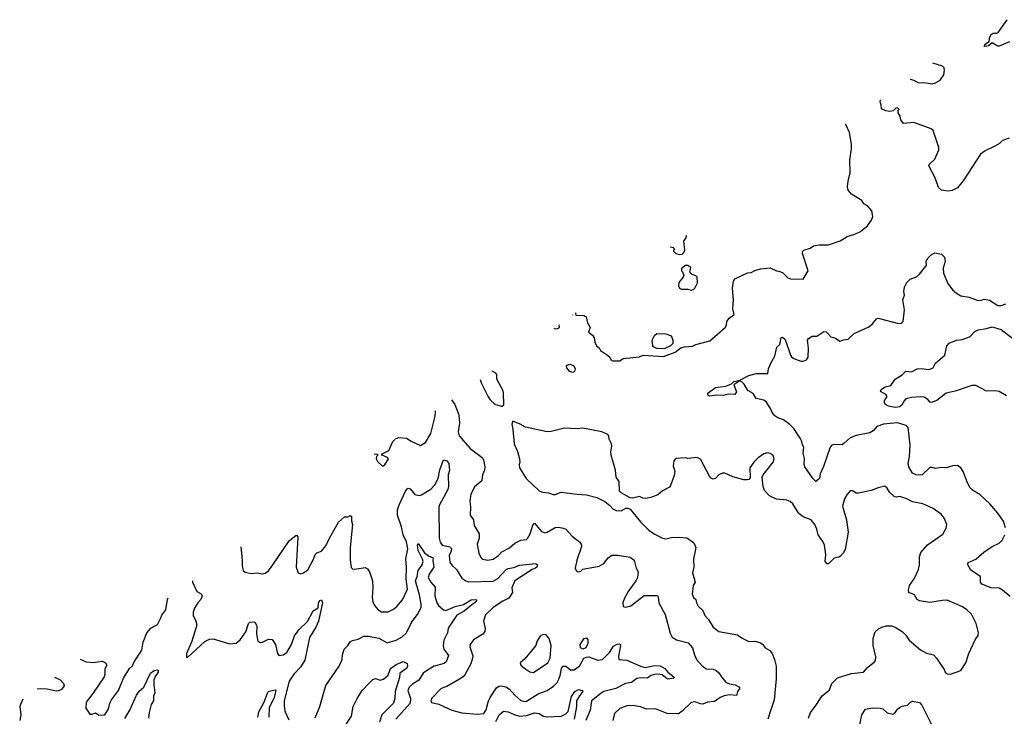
# Model space of a CAD drawing. Extents: x 2087054 to 2277909, y 548907 to 753496.
# Tile 364 of 444: x 2201788 to 2210331, y 739971 to 746013. Entities that reach past the tile are written whole.
import ezdxf

# ---------------------------------------------------------------- set-up
doc = ezdxf.new("R2010")
doc.units = 0

msp = doc.modelspace()

# ---------------------------------------------------------------- linework, layer by layer
at = {"layer": '0CON20XD'}
for points in [[(2210375, 745820), (2210285, 745782.5), (2210275, 745782.5), (2210225, 745812.5), (2210193.9, 745786.1), (2210161.7, 745781.7), (2210157.5, 745785), (2210166.7, 745805), (2210200, 745825), (2210206.2, 745865), (2210216.1, 745883.9), (2210235, 745896), (2210265, 745895.7), (2210277.7, 745902.3), (2210355, 746013.3)], [(2209514.9, 745497.6), (2209545, 745490), (2209585, 745466.2), (2209632.3, 745467.7), (2209705, 745456.9), (2209735, 745464.4), (2209775, 745488.6), (2209805.6, 745535), (2209812.2, 745575), (2209808.2, 745595), (2209795, 745611.1), (2209711.6, 745635)], [(2210373.2, 744986.8), (2210315.6, 744964.4), (2210289.8, 744940.2), (2210248, 744915), (2210165, 744876), (2210123.4, 744846.6), (2209973.6, 744616.4), (2209923.9, 744556.1), (2209878.9, 744531.1), (2209845, 744527.5), (2209785, 744535.8), (2209758.7, 744558.7), (2209730.7, 744640.7), (2209676.2, 744745), (2209680.5, 744759.5), (2209727.5, 744805), (2209764, 744885), (2209762.5, 744905), (2209712.6, 745052.6), (2209695, 745065.7), (2209545, 745122), (2209455, 745113.3), (2209434.1, 745144.1), (2209426.4, 745176.4), (2209410, 745205), (2209410, 745225), (2209417.5, 745235), (2209405, 745250), (2209390, 745245), (2209367, 745223), (2209335, 745217.5), (2209303, 745223), (2209265, 745240), (2209263.3, 745275), (2209255, 745300), (2209256.3, 745316.9)], [(2206613.1, 743470.7), (2206610, 743465), (2206611.7, 743451.7), (2206686.4, 743446.4), (2206702.5, 743435), (2206713, 743383), (2206736.7, 743345), (2206723, 743303), (2206758.3, 743278.3), (2206771.2, 743255), (2206777.5, 743215), (2206792.5, 743185), (2206815, 743167.5), (2206827.5, 743145), (2206887.5, 743105), (2206907.5, 743085), (2206920.7, 743060.7), (2206933.6, 743053.6), (2206995, 743053.8), (2207025, 743073.8), (2207165, 743090), (2207196.1, 743103.9), (2207375, 743091.4), (2207475, 743130.7), (2207525, 743167.8), (2207555, 743176.5), (2207625, 743182.7), (2207655, 743196.9), (2207775, 743228), (2207909.2, 743345), (2207920, 743365), (2207924.4, 743395.6), (2207944.2, 743425.8), (2207987.5, 743455), (2207976.1, 743506.1), (2207982, 743585), (2207971.9, 743685), (2207981.8, 743745), (2207992.3, 743765), (2208102.4, 743817.6), (2208135, 743821.2), (2208165, 743837.5), (2208215, 743851.2), (2208300.6, 743860.6), (2208354.2, 743834.2), (2208375, 743833.3), (2208405, 743820.8), (2208454, 743774), (2208475, 743765.6), (2208586.7, 743763.3), (2208628, 743835), (2208580, 743985), (2208582.5, 744005), (2208592.5, 744015), (2208645, 744032.5), (2208675, 744052.5), (2208725, 744060), (2208805, 744061.2), (2208905.9, 744094.1), (2208966.4, 744133.6), (2209035, 744153.8), (2209082.5, 744175), (2209143.9, 744226.1), (2209178.8, 744275), (2209190, 744305), (2209182.5, 744355), (2209145, 744397.5), (2209112.5, 744415), (2209093.3, 744445), (2209005, 744498.8), (2208975.9, 744535.9), (2208971.2, 744565), (2208976.1, 744613.9), (2208993.9, 744686.1), (2208991.9, 744795), (2209005.5, 744894.5), (2209004.5, 744935), (2208987.3, 745035), (2208954.6, 745104.6), (2208953.6, 745105.5)], [(2207431.2, 744042.1), (2207458.3, 744038.3), (2207470, 744025), (2207460, 744015), (2207460, 744005), (2207480, 743985), (2207515, 743977.5), (2207535, 743980), (2207550, 743995), (2207557.5, 744015), (2207550, 744095), (2207567.5, 744115), (2207572.5, 744135), (2207573.6, 744141.6)], [(2210342.5, 741605), (2210324, 741665), (2210275, 741733.8), (2210205, 741813.3), (2210122.3, 741892.3), (2210055, 741932), (2210033.2, 741953.2), (2210011.2, 741995), (2209974, 742095), (2209953.8, 742125), (2209925.8, 742145.8), (2209885, 742143.3), (2209825, 742126.7), (2209785, 742128.8), (2209735, 742121.2), (2209705, 742130), (2209685, 742128.8), (2209615, 742063.3), (2209565, 742066.7), (2209535, 742080), (2209502.5, 742135), (2209497.1, 742165), (2209509.4, 742225), (2209514.5, 742325), (2209496.7, 742475), (2209480, 742495), (2209405, 742516.8), (2209283.8, 742506.2), (2209225.5, 742484.5), (2209192.8, 742447.2), (2209165, 742429.4), (2209045, 742408), (2208994.4, 742385.6), (2208940.9, 742339.1), (2208924.2, 742325.8), (2208850.2, 742329.8), (2208835, 742322.9), (2208819.4, 742305), (2208762.2, 742137.8), (2208734, 742075), (2208727.1, 742035), (2208695, 742006.7), (2208671.1, 742031.1), (2208600, 742135), (2208594, 742155), (2208597.3, 742207.3), (2208586, 742255), (2208591.2, 742305), (2208578.8, 742325), (2208573.8, 742355), (2208560, 742385), (2208505, 742466.2), (2208471.2, 742501.2), (2208415, 742543.8), (2208365, 742560), (2208338.8, 742578.8), (2208316.2, 742605), (2208306.2, 742635), (2208268.8, 742695), (2208245, 742712), (2208177.7, 742727.7), (2208151.2, 742771.2), (2208105, 742796.7), (2208073, 742853), (2208055, 742870), (2208035, 742880), (2207983, 742847), (2208006, 742785), (2207993.8, 742763.8), (2207935, 742764), (2207895, 742753.3), (2207835, 742755.7), (2207775, 742748.8), (2207760, 742755), (2207757.5, 742775), (2207825.7, 742824.3), (2207915, 742834), (2207963.8, 742856.2), (2207985, 742876.2), (2208035, 742887.5), (2208115, 742928), (2208176.4, 742943.6), (2208280, 742945), (2208284, 742985), (2208304.4, 743035.6), (2208339.2, 743095), (2208356.4, 743173.6), (2208383.9, 743196.1), (2208395, 743257.5), (2208405, 743260), (2208429.7, 743239.7), (2208474.5, 743104.5), (2208485, 743088.8), (2208505, 743074), (2208565, 743052), (2208585, 743051.2), (2208615, 743063.8), (2208628, 743085), (2208631.4, 743165), (2208624.2, 743235), (2208630.5, 743249.5), (2208665, 743267.5), (2208705, 743267.5), (2208765, 743310), (2208785, 743306.7), (2208798.3, 743291.7), (2208825, 743263.3), (2208865, 743250), (2208905, 743223.8), (2208934.3, 743235.7), (2208975, 743241.4), (2209028.3, 743291.7), (2209155, 743350), (2209186.2, 743375), (2209222.3, 743417.7), (2209235, 743423.8), (2209413, 743377), (2209438.3, 743381.7), (2209453, 743397), (2209463.9, 743496.1), (2209449.2, 743585), (2209463.8, 743625), (2209458.8, 743655), (2209466.1, 743693.9), (2209486.4, 743733.6), (2209515, 743762.5), (2209568.3, 743781.7), (2209595, 743807.5), (2209651.2, 743875), (2209656, 743885), (2209654.2, 743915), (2209665, 743941.2), (2209695, 743972.5), (2209728.3, 743991.7), (2209785, 743980), (2209811.2, 743955), (2209817.1, 743915), (2209801.2, 743858.8), (2209804.4, 743814.4), (2209841.4, 743725), (2209881.2, 743671.2), (2209915, 743640), (2209955, 743619.4), (2210025, 743606.7), (2210095, 743579.5), (2210125, 743578.9), (2210155, 743588.6), (2210201.3, 743581.3), (2210275, 743534.4), (2210305, 743534.3), (2210345, 743547.5)], [(2207615, 743666.7), (2207635, 743673.3), (2207646.1, 743683.9), (2207669.3, 743730.7), (2207665, 743780), (2207655, 743792.5), (2207623, 743803), (2207602.5, 743822.5), (2207610, 743865), (2207585, 743880), (2207565, 743880), (2207530, 743855), (2207530, 743835), (2207540, 743825), (2207550, 743795), (2207545, 743780), (2207507.3, 743732.7), (2207502.9, 743705), (2207514, 743685), (2207530, 743675), (2207585, 743677.5), (2207615, 743666.7)], [(2206586, 743451.7), (2206588.3, 743451.7), (2206588.4, 743453.4)], [(2206423.3, 743338.1), (2206435, 743330.8), (2206455, 743334), (2206470, 743345), (2206468.8, 743365), (2206466.1, 743368)], [(2207345, 743158.2), (2207315, 743162.7), (2207288, 743175), (2207280, 743185), (2207275.6, 743235), (2207295, 743274.2), (2207315, 743291.9), (2207395, 743289.5), (2207433.8, 743275), (2207445, 743260), (2207455, 743232.5), (2207454.3, 743205), (2207435, 743184.4), (2207385, 743162.1), (2207345, 743158.2)], [(2210350.9, 742750.9), (2210285, 742787.3), (2210255, 742793.8), (2210175, 742791.1), (2210085, 742839.4), (2210048.7, 742841.3), (2209905, 742790), (2209825, 742773.8), (2209745, 742711.2), (2209703.8, 742696.2), (2209695, 742692.5), (2209685, 742697.5), (2209667.7, 742717.7), (2209635, 742740), (2209605, 742743.3), (2209525, 742737.1), (2209475, 742724), (2209459.2, 742705), (2209445, 742672), (2209425, 742654.3), (2209385, 742650.6), (2209325, 742661.4), (2209299.2, 742675), (2209287.5, 742695), (2209293.3, 742715), (2209311.7, 742738.3), (2209311.7, 742751.7), (2209303, 742763), (2209262.5, 742785), (2209257.5, 742795), (2209262.5, 742805), (2209292.5, 742825), (2209345, 742841.2), (2209385, 742894.2), (2209445, 742934), (2209475, 742963.8), (2209525, 742960), (2209575, 742984.2), (2209613, 742987), (2209675, 742980), (2209715, 742993.8), (2209735, 743033.3), (2209816.2, 743105), (2209831.2, 743185), (2209852.3, 743207.7), (2209915.9, 743234.1), (2209965, 743240), (2210015, 743256), (2210033.4, 743266.6), (2210075, 743308.8), (2210105, 743323.3), (2210175.9, 743334.1), (2210225, 743348.8), (2210305, 743326), (2210405, 743247.5)], [(2206585, 742957.1), (2206605, 742960.8), (2206609.1, 742985), (2206595, 743012), (2206565, 743022.5), (2206533.3, 743015), (2206528, 743005), (2206530.8, 742995), (2206555, 742966), (2206585, 742957.1)], [(2205784.3, 742891.7), (2205795, 742857.5), (2205851.7, 742741.7), (2205870, 742715), (2205909.3, 742679.3), (2205965, 742660), (2205975, 742660), (2205988.3, 742671.7), (2205986.7, 742775), (2205982.5, 742795), (2205927.5, 742895), (2205927, 742937), (2205918.3, 742948.3), (2205888, 742964.2)], [(2205533.5, 742716.6), (2205563.8, 742675), (2205599.2, 742585), (2205604.4, 742515), (2205592.6, 742437.4), (2205602.2, 742405), (2205695, 742293.5), (2205801.4, 742215), (2205811.4, 742195), (2205824.4, 742135), (2205821.1, 742105), (2205802.7, 742065), (2205796.4, 742015), (2205735, 741962), (2205702.2, 741895), (2205692.5, 741842.5), (2205698.8, 741785), (2205696, 741715), (2205723.8, 741675), (2205731.2, 741625), (2205774.4, 741554.4), (2205774.4, 741515), (2205757.8, 741465), (2205770.6, 741385), (2205788.3, 741348.3), (2205802, 741335), (2205850, 741325), (2205896.2, 741335), (2205943, 741367), (2205972.4, 741397.6), (2206036.7, 741433.3), (2206085, 741474.3), (2206135, 741498), (2206185, 741506), (2206195, 741513.8), (2206217.1, 741552.9), (2206239.7, 741630.3), (2206255, 741646.2), (2206314.6, 741574.6), (2206342.9, 741562.9), (2206365, 741568.1), (2206435, 741609.2), (2206461.7, 741611.7), (2206505, 741604), (2206525, 741593.3), (2206581.2, 741535), (2206645.7, 741485.7), (2206658.8, 741465), (2206662.5, 741445), (2206620.6, 741325), (2206607.5, 741257.5), (2206617, 741237), (2206633, 741223), (2206655, 741230), (2206675, 741246.2), (2206815, 741274), (2206855, 741296.2), (2206895, 741346.2), (2206925, 741368.8), (2206975, 741369.2), (2207085, 741352.5), (2207120, 741325), (2207137.1, 741255), (2207152.5, 741225), (2207148.8, 741175), (2207133.8, 741145), (2207066.9, 741055), (2207035, 740996.2), (2207021.4, 740955), (2207025, 740922.5), (2207046.7, 740916.7), (2207091.2, 740928.8), (2207205, 741019.4), (2207320.5, 741020.5), (2207328.1, 741008.1), (2207334, 740955), (2207388.9, 740855), (2207431.2, 740691.2), (2207448.8, 740658.8), (2207485.6, 740635.6), (2207588.3, 740608.3), (2207625.9, 740565.9), (2207642.1, 740505), (2207661.5, 740465), (2207709.8, 740409.8), (2207745, 740384.3), (2207805, 740380.8), (2207829.7, 740369.7), (2207855, 740348.8), (2207882, 740305), (2207917.5, 740265), (2207945, 740252.5), (2207995, 740243.3), (2208027.6, 740227.6), (2208036, 740215), (2208015.8, 740185), (2208007.5, 740152.5), (2207945, 740157.3), (2207899.8, 740150.2), (2207865.6, 740134.4), (2207815, 740098.5), (2207756.1, 740093.9), (2207715, 740077.8), (2207695, 740078.6), (2207645, 740095.6), (2207615, 740091.4), (2207536.7, 740015), (2207505, 739992), (2207405, 739995.8), (2207305.3, 740035.3), (2207225, 740032.9), (2207175, 740053.1), (2207104.6, 740065.4), (2207055, 740063.5), (2206995, 740040), (2206949.4, 739995), (2206932.9, 739935)], [(2205048.8, 742378), (2205078.3, 742388.3), (2205145, 742382.5), (2205185, 742357.5), (2205265, 742321.2), (2205308, 742345), (2205354.5, 742425.5), (2205391.5, 742575), (2205396.1, 742615), (2205394.7, 742619.6)], [(2208631.2, 739955), (2208648.8, 740005), (2208690, 740055), (2208751.7, 740148.3), (2208815, 740201.2), (2208833.1, 740256.9), (2208883.8, 740306.2), (2209005, 740342.9), (2209108.8, 740355), (2209145, 740396), (2209205, 740443.3), (2209214.1, 740455.9), (2209215.8, 740485.8), (2209192, 740585), (2209192.3, 740647.7), (2209211.2, 740705), (2209239.7, 740730.3), (2209267.5, 740745), (2209305, 740755.8), (2209355, 740755.8), (2209383.3, 740745), (2209445.5, 740705.5), (2209475, 740676), (2209505, 740631.4), (2209605, 740546.7), (2209655, 740518), (2209716.7, 740505), (2209743.8, 740475), (2209808.3, 740378.3), (2209816.7, 740355), (2209835, 740340), (2209865, 740336.7), (2209952.3, 740367.7), (2209997.1, 740435), (2210023.4, 740516.6), (2210076.6, 740633.4), (2210105, 740673.3), (2210108.1, 740695), (2210086.6, 740776.6), (2210045, 740856.7), (2210006.2, 740895), (2209969.4, 740919.4), (2209835, 740978), (2209795, 740977.1), (2209685, 740957.5), (2209595, 740971.9), (2209574.6, 740984.6), (2209551.2, 741025), (2209503.3, 741045), (2209498.8, 741065), (2209506.9, 741105), (2209549.4, 741165), (2209585.4, 741244.6), (2209594.4, 741285), (2209594.4, 741354.4), (2209607.2, 741392.8), (2209665, 741459.4), (2209797.7, 741552.3), (2209825.8, 741604.2), (2209831.2, 741635), (2209810.3, 741690.3), (2209784.4, 741724.4), (2209712.9, 741772.9), (2209625, 741814.5), (2209535, 741831.5), (2209485, 741857.9), (2209423.6, 741876.4), (2209395, 741871.4), (2209375, 741877.1), (2209335.7, 741915), (2209315, 741951.2), (2209295, 741966.2), (2209235, 741954), (2209175, 741929.2), (2209065, 741906.2), (2209045, 741906.7), (2209015, 741926.2), (2208994.1, 741925.9), (2208965, 741893.3), (2208943.2, 741856.8), (2208927.5, 741795), (2208962.2, 741675), (2208977.2, 741567.2), (2208951.2, 741418.8), (2208934.1, 741385.9), (2208909.1, 741360.9), (2208895, 741352), (2208855, 741343.8), (2208805, 741293.3), (2208795, 741292.5), (2208777.5, 741315), (2208782.5, 741375), (2208770.6, 741455), (2208756.4, 741486.4), (2208715.8, 741545), (2208704.4, 741595), (2208686.9, 741635), (2208655, 741674.3), (2208585, 741700), (2208549.4, 741729.4), (2208495, 741814.2), (2208474.2, 741835), (2208445, 741845.4), (2208353.5, 741853.5), (2208294, 741884), (2208250.9, 741930.9), (2208239.1, 741965), (2208230, 742045), (2208239.2, 742065), (2208324.2, 742175), (2208333.6, 742203.6), (2208324.1, 742234.1), (2208300.5, 742250.5), (2208275, 742255.8), (2208245, 742248), (2208195, 742214), (2208158.8, 742175), (2208124, 742125), (2208125, 742040), (2208113.6, 742026.4), (2208098.3, 742021.7), (2208071.7, 742021.7), (2207975, 742048.8), (2207905, 742080), (2207885, 742080), (2207855, 742066.2), (2207825, 742032.5), (2207805, 742027.5), (2207787, 742037), (2207773.9, 742053.9), (2207695, 742202.5), (2207665, 742216.7), (2207585, 742207.5), (2207565, 742212.5), (2207481.7, 742208.3), (2207463, 742187), (2207457.5, 742145), (2207472.5, 742095), (2207465, 742060), (2207435.9, 741974.1), (2207425, 741957.5), (2207363.9, 741926.1), (2207325, 741893.3), (2207265, 741870), (2207215, 741861.2), (2207195, 741863.3), (2207165, 741878), (2207105, 741863.3), (2207085, 741866.7), (2207005, 741910), (2206992.5, 741925), (2206989.3, 742009.3), (2206963.3, 742045), (2206956.4, 742106.4), (2206920, 742235), (2206916.7, 742265), (2206926.7, 742315), (2206923.3, 742335), (2206902.5, 742375), (2206900, 742405), (2206890, 742415), (2206840, 742440), (2206675, 742471.2), (2206625, 742464), (2206515, 742471.4), (2206399.3, 742440.7), (2206365, 742438.8), (2206175, 742480), (2206130, 742505), (2206065, 742530), (2206057.5, 742505), (2206065, 742460), (2206077.5, 742335), (2206107.3, 742267.3), (2206123.3, 742205), (2206126.7, 742175), (2206120, 742155), (2206125.6, 742125), (2206181.2, 742035), (2206295, 741928), (2206325, 741914.2), (2206375, 741910.8), (2206415, 741894.2), (2206435, 741896), (2206485, 741915.7), (2206625, 741896.7), (2206705, 741893.3), (2206795, 741868.8), (2206865, 741833.3), (2206909.5, 741799.5), (2206935, 741771.2), (2206962.5, 741755), (2207005, 741752), (2207047, 741777), (2207065, 741777.5), (2207085, 741767.5), (2207175, 741657.5), (2207247, 741587), (2207292.5, 741555), (2207366.1, 741516.1), (2207395, 741510), (2207439.3, 741520.7), (2207515, 741526), (2207575, 741518), (2207615, 741493.8), (2207636.2, 741475), (2207654, 741435), (2207634.3, 741335), (2207636, 741265), (2207624, 741215), (2207648, 741135), (2207630, 741105), (2207621.7, 741031.7), (2207635, 741002.5), (2207655.7, 740985.7), (2207661.2, 740955), (2207675.9, 740925.9), (2207715, 740890), (2207731.2, 740845), (2207765, 740810), (2207806, 740745), (2207855, 740707.5), (2208015, 740677.5), (2208051.7, 740651.7), (2208115, 740620.6), (2208165, 740624), (2208217.3, 740607.3), (2208236.7, 740595), (2208256.1, 740566.1), (2208295, 740542), (2208315.8, 740515), (2208337.5, 740465), (2208350, 740405), (2208352.5, 740295), (2208334.4, 740115), (2208305, 740026.7), (2208278.9, 739945)], [(2204863.5, 742248.6), (2204890, 742245), (2204898.3, 742238.3), (2204882.5, 742225), (2204881.2, 742205), (2204892.7, 742182.7), (2204932.5, 742145), (2204945, 742142.5), (2204955, 742152.5), (2204986.2, 742205), (2204977.5, 742215), (2204932.5, 742235), (2204927.5, 742245), (2204991.9, 742278.1), (2205024.4, 742355), (2205041.3, 742372.8)], [(2203707.4, 741441), (2203708, 741415), (2203718.8, 741325), (2203716.7, 741275), (2203727, 741237), (2203745, 741222.5), (2203795, 741210), (2203845, 741216.7), (2203895, 741206.2), (2203918.3, 741211.7), (2203945, 741233.3), (2203985, 741286.2), (2204126.1, 741493.9), (2204185, 741542.5), (2204195, 741540), (2204200, 741525), (2204186.2, 741263.8), (2204203.3, 741215), (2204225, 741206.7), (2204245, 741213.3), (2204287, 741243), (2204338, 741335), (2204350, 741375), (2204365, 741390), (2204407.5, 741405), (2204445, 741450), (2204474.5, 741515.5), (2204555, 741653.8), (2204605, 741700), (2204635, 741702.5), (2204655, 741712.5), (2204666.7, 741705), (2204667, 741667), (2204675.7, 741635), (2204654.5, 741434.5), (2204655.6, 741325.6), (2204665, 741262.5), (2204675, 741250), (2204695, 741246.2), (2204785, 741263.3), (2204805, 741250), (2204823.8, 741225), (2204847.5, 741145), (2204851.4, 741085), (2204846.9, 741005), (2204851.9, 740965), (2204865, 740933.3), (2204896.7, 740895), (2204927.3, 740877.3), (2204985, 740877.5), (2205029.7, 740900.3), (2205061.2, 740925), (2205109.3, 740980.7), (2205151.9, 741075), (2205140.4, 741165), (2205142.9, 741265), (2205137.5, 741337.5), (2205156.2, 741425), (2205142.9, 741485), (2205115.4, 741545.4), (2205101.8, 741615), (2205064.6, 741715), (2205066.7, 741763.3), (2205081.2, 741805), (2205135.8, 741925), (2205155, 741948.8), (2205175, 741943.8), (2205215, 741896), (2205255, 741885.6), (2205275, 741891.2), (2205355, 741941.5), (2205389.7, 741980.3), (2205418.5, 742035), (2205432.2, 742107.8), (2205464.3, 742195.7), (2205495, 742187.5), (2205511.2, 742165), (2205515.5, 742104.5), (2205505.4, 742065), (2205506.8, 741965), (2205501.7, 741938.2), (2205430.4, 741805), (2205425.5, 741785), (2205428.2, 741515), (2205435, 741481.2), (2205454.2, 741455), (2205519.8, 741439.8), (2205535, 741425.7), (2205532.2, 741405), (2205513.9, 741365), (2205519.1, 741309.1), (2205540.3, 741280.3), (2205578.6, 741245), (2205625, 741168.8), (2205660, 741145), (2205685, 741137.8), (2205895, 741142.1), (2205935, 741165.4), (2206010, 741245), (2206025, 741253.2), (2206075, 741262.1), (2206125, 741281.1), (2206265, 741296.2), (2206281.4, 741285), (2206275, 741266), (2206262.5, 741255), (2206235, 741245.4), (2206084.6, 741145), (2206058.8, 741085), (2206064.4, 741045), (2206032.8, 740997.2), (2205979.2, 740970.8), (2205895.7, 740915), (2205828.2, 740851.8), (2205810.5, 740795), (2205827, 740733), (2205824.5, 740705.5), (2205806.3, 740683.7), (2205726.3, 740633.7), (2205695.6, 740595), (2205693.1, 740575), (2205718.1, 740495), (2205717.8, 740475), (2205701.1, 740425), (2205652.2, 740337.8), (2205634.4, 740315), (2205605, 740292.5), (2205495, 740230), (2205445, 740211.4), (2205362.4, 740127.6), (2205354, 740105), (2205361.4, 740091.4), (2205425, 740077.5), (2205473.2, 740053.2), (2205536, 740025), (2205625, 740002.1), (2205759.1, 739989.1), (2205815, 739994.5), (2205835, 740028), (2205856.4, 740105), (2205870.6, 740135), (2205925, 740217.8), (2205945, 740232.2), (2205965, 740235.5), (2206005, 740227.5), (2206035, 740209.5), (2206083.1, 740155), (2206135, 740109.6), (2206165, 740098.9), (2206185, 740101.3), (2206285, 740166.9), (2206365, 740194.6), (2206418.7, 740231.3), (2206450, 740265), (2206466.7, 740293.3), (2206478.5, 740325), (2206488.6, 740385), (2206500, 740405), (2206525, 740407.5), (2206566.2, 740375), (2206595, 740374.6), (2206645, 740405.4), (2206682.1, 740475), (2206704.2, 740485), (2206725.7, 740485.7), (2206805, 740459.2), (2206845, 740463.3), (2206905.6, 740525), (2206939.6, 740580.4), (2206971.7, 740598.3), (2206990.2, 740600.2), (2206999.4, 740595), (2207001.8, 740585), (2206983.2, 740493.2), (2206985, 740464.3), (2207055, 740458.1), (2207172.9, 740405), (2207215, 740394.1), (2207295, 740410.8), (2207345, 740407.7), (2207385, 740384.5), (2207412.7, 740352.7), (2207463.8, 740315), (2207466.2, 740305), (2207459.1, 740300.9), (2207415, 740293.8), (2207405, 740295.7), (2207360.9, 740330.9), (2207325, 740337.2), (2207295, 740334.7), (2207264.3, 740325), (2207235, 740302.7), (2207175, 740304.5), (2207141.6, 740298.4), (2207095, 740264.3), (2207045, 740256.9), (2206958.7, 740211.3), (2206855, 740187.5), (2206845, 740180), (2206748.1, 740105), (2206737.1, 740025), (2206698.7, 739935)], [(2210380.9, 741010.9), (2210315, 741066), (2210285, 741082), (2210215.9, 741085.9), (2210135, 741117.5), (2210123.3, 741135), (2210123.6, 741183.6), (2210039.4, 741239.4), (2210013.3, 741285), (2210017.5, 741305), (2210084.4, 741335.6), (2210154, 741395), (2210225.6, 741444.4), (2210287, 741473), (2210311.7, 741498.3), (2210335.5, 741544.5)], [(2204350.9, 739959.1), (2204392.2, 740055), (2204445, 740238.8), (2204559.2, 740405), (2204585.7, 740464.3), (2204589.4, 740505), (2204604, 740555), (2204635, 740586.2), (2204655, 740617.5), (2204675, 740630), (2204725, 740640.8), (2204775, 740666.9), (2204815, 740665.6), (2204905, 740648.1), (2204975, 740609.2), (2205055, 740632.1), (2205105, 740660.3), (2205145, 740696.1), (2205188.1, 740785), (2205245.7, 740864.3), (2205271.7, 740918.3), (2205272.1, 740945), (2205255.5, 741025.5), (2205222.2, 741145), (2205236.3, 741185), (2205244.2, 741235), (2205279.4, 741285), (2205287.7, 741315), (2205283.9, 741335), (2205245, 741410), (2205239.2, 741455), (2205245, 741468.8), (2205300, 741390), (2205334.2, 741364.2), (2205375.5, 741345), (2205371.9, 741321.9), (2205379.7, 741265), (2205339.4, 741205), (2205332.9, 741175), (2205354.4, 741134.4), (2205392.2, 741092.2), (2205388.9, 741015), (2205406.5, 740955), (2205421.7, 740931.7), (2205465, 740894.7), (2205485, 740888.9), (2205565, 740924), (2205638.6, 740941.4), (2205705, 740980.3), (2205745, 740985.4), (2205750, 740980), (2205748.1, 740965), (2205725, 740951.1), (2205645, 740882.4), (2205580.1, 740849.9), (2205504, 740735), (2205499.2, 740695), (2205468.2, 740631.8), (2205460.8, 740585), (2205467.5, 740555), (2205508.7, 740498.7), (2205487.5, 740445), (2205470, 740430), (2205385, 740405.4), (2205325, 740372.5), (2205289.5, 740345), (2205250.5, 740285), (2205195, 740251.2), (2205165.6, 740225), (2205154.6, 740195), (2205177.8, 740125), (2205174.7, 740085), (2205052.2, 739945)], [(2203286.6, 741147.1), (2203286.7, 741135), (2203324.3, 741055), (2203362.5, 741032.5), (2203370.8, 741015), (2203360, 740985), (2203331.9, 740955), (2203305, 740908), (2203292.9, 740875), (2203293.9, 740845), (2203316.9, 740796.9), (2203323.1, 740765), (2203309.2, 740715), (2203278.5, 740615), (2203236.2, 740515), (2203235, 740480), (2203245, 740483.3), (2203395, 740620), (2203435, 740639.1), (2203465, 740641.8), (2203610.9, 740600.9), (2203665, 740605.6), (2203699.2, 740635), (2203750, 740705), (2203772.5, 740775), (2203785, 740786.7), (2203805, 740791.2), (2203827, 740787), (2203845.6, 740755), (2203841.9, 740685), (2203852.6, 740622.6), (2203872.7, 740612.7), (2203895, 740614.4), (2203945, 740639.4), (2203978.7, 740638.7), (2204007.3, 740595), (2204025.6, 740515.6), (2204035, 740500), (2204075, 740505.5), (2204106.4, 740525), (2204145, 740594.3), (2204171.5, 740668.5), (2204209.9, 740720.1), (2204285, 740794.4), (2204335, 740886.7), (2204376.6, 740913.4), (2204380.2, 740955), (2204390.4, 740975), (2204405, 740980.4), (2204416.1, 740956.1), (2204381.2, 740795), (2204358, 740745), (2204302.5, 740655), (2204261.5, 740458.5), (2204223.5, 740396.5), (2204165, 740337.1), (2204124.8, 740275.2), (2204083.4, 740105), (2204081.2, 740061.2), (2204087.5, 740015), (2204121.7, 739941.7)], [(2202312.1, 740466.4), (2202365, 740443.8), (2202425, 740438), (2202505, 740448.8), (2202533.3, 740435), (2202543.8, 740415), (2202527.7, 740382.3), (2202525.8, 740335), (2202519.2, 740315), (2202422.3, 740167.7), (2202363.3, 740095), (2202360.7, 740040.7), (2202395, 739990), (2202415, 739988.8), (2202445, 740000), (2202475, 739981.2), (2202525, 739983.3), (2202558.1, 740035), (2202569.4, 740085), (2202584.5, 740115.5), (2202644.2, 740195), (2202688.8, 740301.2), (2202740.8, 740385), (2202765, 740408.8), (2202781.4, 740445), (2202846.7, 740545), (2202859.2, 740615), (2202890.4, 740695), (2202925, 740734.4), (2202982.5, 740767.5), (2203010.9, 740825), (2203020.5, 740849.5), (2203054.4, 740895), (2203071.1, 740985), (2203076.3, 741000.2)], [(2206245, 740350), (2206368.8, 740435), (2206391.4, 740475), (2206399.2, 740585), (2206382.5, 740645), (2206351.7, 740681.7), (2206325, 740677.5), (2206302.5, 740665), (2206278.8, 740625), (2206265, 740586.7), (2206169.5, 740470.5), (2206131.2, 740435), (2206136.2, 740415), (2206170, 740385), (2206215, 740356.2), (2206245, 740350)], [(2206675, 740554.5), (2206654, 740565), (2206651.2, 740595), (2206685, 740646.7), (2206705, 740652.5), (2206716, 740635), (2206717.3, 740602.7), (2206701.2, 740565), (2206675, 740554.5)], [(2202698.8, 739951.2), (2202744.6, 740025.4), (2202800.9, 740155), (2202825, 740188.6), (2202865.4, 740224.6), (2202921.5, 740345), (2202955, 740367.5), (2202983.8, 740373.8), (2202989.5, 740369.5), (2202987.8, 740355), (2202962.7, 740317.3), (2202952.3, 740285), (2202951.1, 740245), (2202961.2, 740175), (2202948, 740145), (2202949.4, 740105), (2202929.4, 740075), (2202910, 740005), (2202905.4, 739955)], [(2204605, 739880), (2204667.1, 739972.9), (2204680.4, 740055), (2204715, 740127.1), (2204759.2, 740195), (2204821.1, 740258.9), (2204850.9, 740289.1), (2204875, 740299.2), (2204915, 740285.8), (2204945, 740293.1), (2204985, 740327.8), (2205004.8, 740385.2), (2205055, 740421.4), (2205115, 740446), (2205149.3, 740429.3), (2205152.2, 740405), (2205143.9, 740385), (2205085.8, 740345), (2205082.7, 740307.3), (2205045.2, 740185), (2205041.8, 740125), (2205031.2, 740085), (2204928.7, 739985), (2204909.8, 739920.2)], [(2202088.6, 740310.3), (2202138.2, 740288.2), (2202168.1, 740255), (2202172.9, 740235), (2202150, 740205), (2202125, 740191.2), (2202105, 740189.1), (2202025.2, 740205.2), (2201965, 740209.2), (2201938.4, 740205.4)], [(2203854.1, 739965), (2203861.4, 740008.6), (2203905, 740087.5), (2203944.3, 740185.7), (2204005, 740201.2), (2204010, 740195), (2203994.7, 740135), (2203953.5, 740043.5), (2203949.5, 739965)], [(2205919.7, 739925), (2205947.5, 739985), (2205985, 740014.4), (2206025, 740011.1), (2206076.8, 739986.8), (2206125, 739973.1), (2206185, 739977.5), (2206255, 740000.5), (2206294.4, 739994.4), (2206333.8, 739973.8), (2206365, 739965.6), (2206485, 739973.6), (2206525, 739992.1), (2206547.6, 740012.4), (2206576.4, 740143.6), (2206605.8, 740185), (2206635, 740202.5), (2206667.5, 740195), (2206673.8, 740185), (2206645, 740148.1), (2206617.5, 740105), (2206617.9, 740055), (2206598.9, 739945)], [(2201813.9, 740118.5), (2201793.8, 740075), (2201789.1, 740055), (2201796.7, 739985), (2201787.5, 739935)], [(2209070, 739855), (2209093.3, 739985), (2209126.4, 740033.6), (2209185, 740045.6), (2209255, 740043.1), (2209275.5, 740035.5), (2209315, 740002.2), (2209365, 739989.4), (2209380.9, 739999.1), (2209405, 740033.3), (2209422.7, 740047.3), (2209445, 740058.8), (2209490.7, 740069.3), (2209517.5, 740095), (2209535, 740103.3), (2209595, 740090), (2209615, 740067.5), (2209705, 739890)]]:
    msp.add_lwpolyline(points, dxfattribs=at)

doc.saveas('drawing.dxf')
